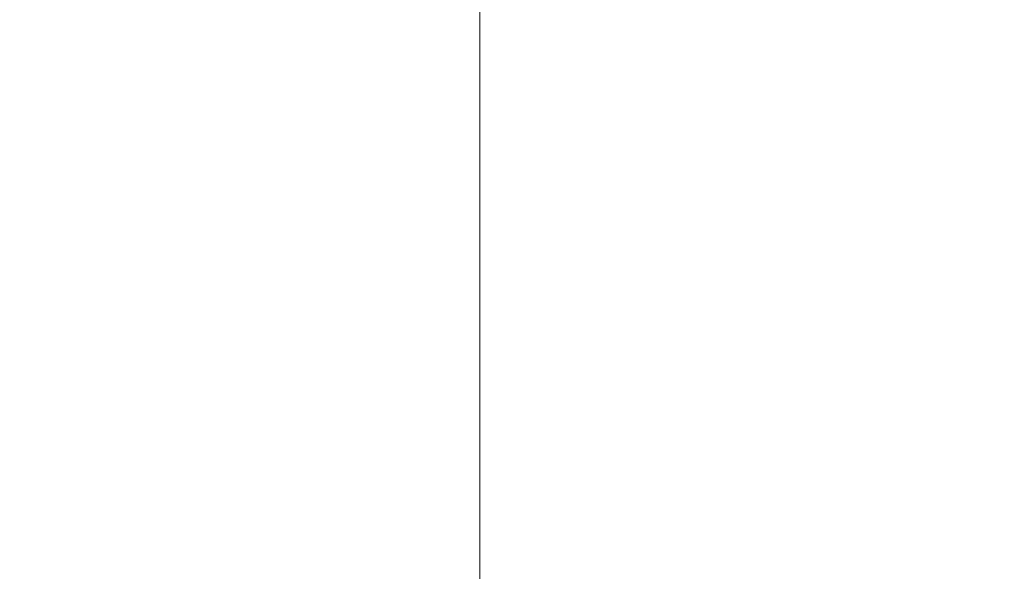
# Model space of a CAD drawing. Header units: inches. Extents: x -434 to -309, y 19 to 75.
# Tile 408 of 656: x -387.985 to -386.965, y 23.155 to 23.727. Entities that reach past the tile are written whole.
import ezdxf

# ---------------------------------------------------------------- set-up
doc = ezdxf.new("R2010")
doc.units = ezdxf.units.IN
doc.header["$MEASUREMENT"] = 0
doc.layers.add('A-FLOR-HRAL', color=1, linetype='Continuous', lineweight=9)
doc.layers.add('A-FLOR-STRS', color=2, linetype='Continuous', lineweight=9)

# ---------------------------------------------------------------- blocks, each defined once
blk = doc.blocks.new('Stair - Stairs-902674-_3D_')
at = {"layer": 'A-FLOR-STRS'}
mesh = blk.add_polyface(dxfattribs=at)
corners = [(-386.5081, 75.0116, 20.8696), (-398.5081, 75.0116, 20.8696), (-398.5081, 19.0116, 20.8696), (-386.5081, 19.0116, 20.8696)]
mesh.append_faces([[corners[k] for k in face] for face in [(2, 3, 0, 1)]])
mesh = blk.add_polyface(dxfattribs=at)
corners = [(-386.5081, 75.0116, 18.8696), (-386.5081, 19.0116, 18.8696), (-398.5081, 19.0116, 18.8696), (-398.5081, 75.0116, 18.8696)]
mesh.append_faces([[corners[k] for k in face] for face in [(2, 3, 0, 1)]])
mesh = blk.add_polyface(dxfattribs=at)
corners = [(-375.5082, 75.0116, 26.087), (-387.5082, 75.0116, 26.087), (-387.5082, 19.0116, 26.087), (-375.5082, 19.0116, 26.087)]
mesh.append_faces([[corners[k] for k in face] for face in [(2, 3, 0, 1)]])
mesh = blk.add_polyface(dxfattribs=at)
corners = [(-375.5082, 75.0116, 24.087), (-375.5082, 19.0116, 24.087), (-387.5082, 19.0116, 24.087), (-387.5082, 75.0116, 24.087)]
mesh.append_faces([[corners[k] for k in face] for face in [(2, 3, 0, 1)]])
mesh = blk.add_polyface(dxfattribs=at)
corners = [(-387.5082, 19.0116, 26.087), (-387.5082, 75.0116, 26.087), (-387.5082, 75.0116, 24.087), (-387.5082, 19.0116, 24.087)]
mesh.append_faces([[corners[k] for k in face] for face in [(0, 1, 2, 3)]])
blk = doc.blocks.new('Railing - Railing-1090966-_3D_')
at = {"layer": 'A-FLOR-HRAL'}
mesh = blk.add_polyface(dxfattribs=at)
corners = [(-431.5081, 24.5116, 46.3242), (-431.5081, 21.5116, 46.3242), (-310.5081, 21.5116, 103.7155), (-310.5081, 24.5116, 103.7155)]
mesh.append_faces([[corners[k] for k in face] for face in [(0, 1, 2, 3)]])
mesh = blk.add_polyface(dxfattribs=at)
corners = [(-431.5081, 21.5116, 44.1106), (-431.5081, 24.5116, 44.1106), (-310.5081, 24.5116, 101.5019), (-310.5081, 21.5116, 101.5019)]
mesh.append_faces([[corners[k] for k in face] for face in [(0, 1, 2, 3)]])

msp = doc.modelspace()

# ---------------------------------------------------------------- block references
at = {"layer": 'A-FLOR-HRAL'}
msp.add_blockref('Railing - Railing-1090966-_3D_', (0, 0), dxfattribs=at)
at = {"layer": 'A-FLOR-STRS'}
msp.add_blockref('Stair - Stairs-902674-_3D_', (0, 0), dxfattribs=at)

doc.saveas('drawing.dxf')
